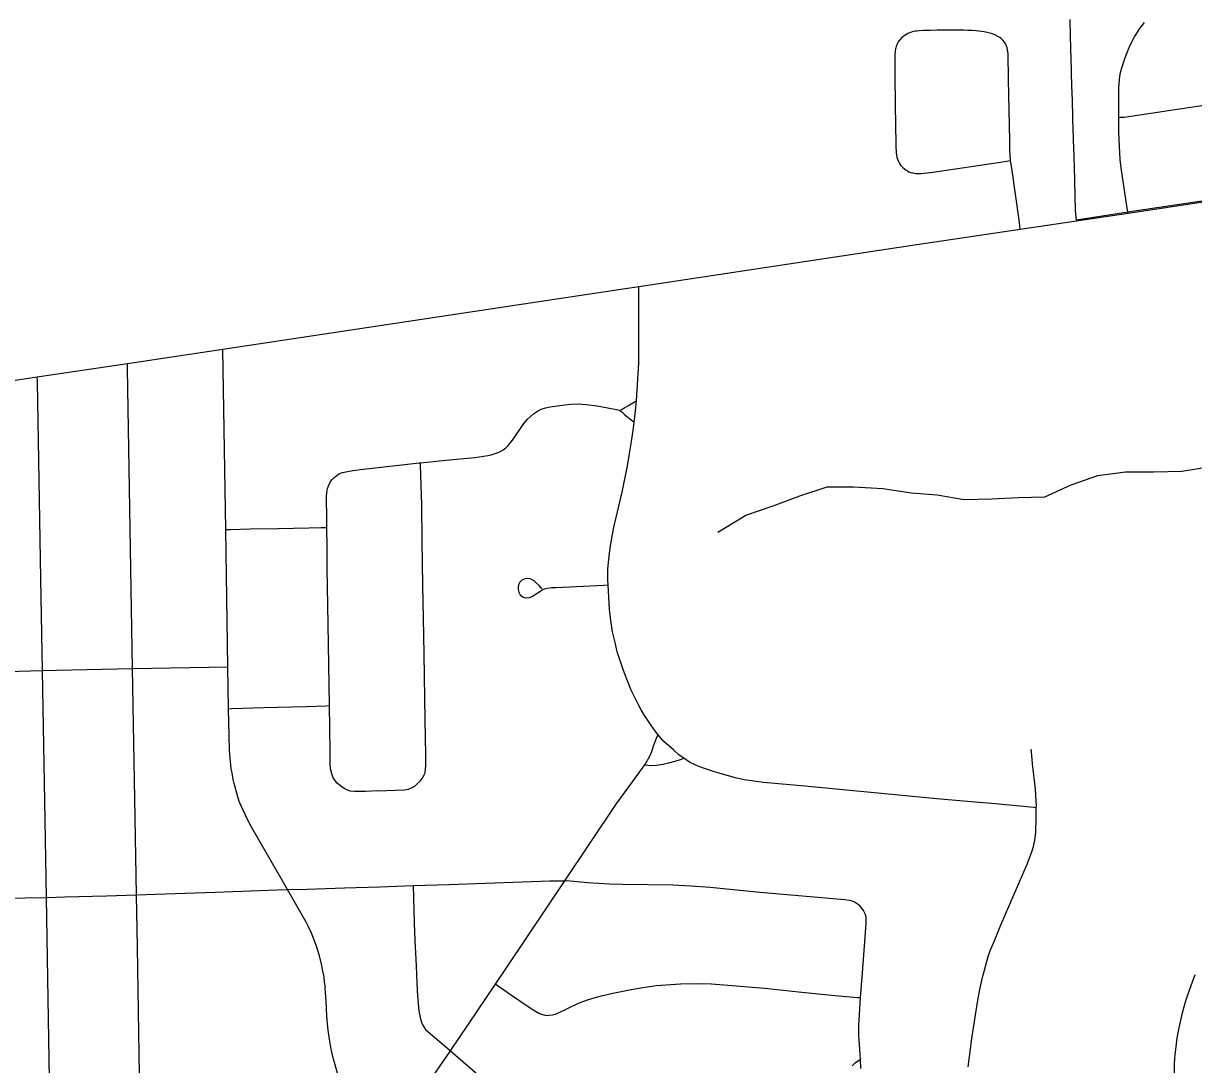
# Model space of a CAD drawing. Extents: x -6.4 to 34, y -4.2 to 22.
# Drawn here: x 2.965 to 3.822, y 18.322 to 19.085 of the extents above; entities that cross this region are included whole.
import ezdxf

# ---------------------------------------------------------------- set-up
doc = ezdxf.new("R2010")
doc.units = 0
for name, color, linetype in [('GM_X_City_Street', 7, 'Continuous'), ('GM_X_Corporation', 7, 'Continuous'), ('GM_X_County_Road', 7, 'Continuous'), ('GM_X_Minor_River', 7, 'Continuous'), ('GM_X_Township_Road', 7, 'Continuous')]:
    doc.layers.add(name, color=color, linetype=linetype)

msp = doc.modelspace()

# ---------------------------------------------------------------- linework, layer by layer
at = {"layer": 'GM_X_City_Street'}
for points in [[(3.69521, 18.93406), (3.69451, 18.93896), (3.68887, 18.97889), (3.68809, 18.98435), (3.68782, 18.98824), (3.68764, 18.99194), (3.68741, 18.99908), (3.68663, 19.04381), (3.68654, 19.04823), (3.68648, 19.05157), (3.68642, 19.0547), (3.68638, 19.05689), (3.68629, 19.06036), (3.68619, 19.0627), (3.68607, 19.06402), (3.68586, 19.06561), (3.68559, 19.0669), (3.6849, 19.06882), (3.68432, 19.06998), (3.68351, 19.0712), (3.6824, 19.07246), (3.68134, 19.07345), (3.68013, 19.07444), (3.6788, 19.07527), (3.67696, 19.07626), (3.67527, 19.07698), (3.67305, 19.07764), (3.67095, 19.07816), (3.66861, 19.07862), (3.66704, 19.07888), (3.66467, 19.07917), (3.66274, 19.07938), (3.65996, 19.0796), (3.65686, 19.07975), (3.65356, 19.07984), (3.64471, 19.07985), (3.63421, 19.0798), (3.62916, 19.0797), (3.62409, 19.07951), (3.621, 19.07934), (3.61932, 19.0792), (3.61834, 19.07907), (3.61705, 19.07883), (3.61591, 19.07855), (3.61418, 19.07795), (3.61283, 19.07737), (3.6108, 19.07619), (3.60849, 19.0744), (3.60673, 19.0726), (3.60568, 19.07121), (3.60511, 19.07028), (3.60484, 19.06971), (3.60445, 19.06873), (3.60415, 19.0679), (3.60389, 19.06688), (3.60375, 19.0662), (3.60356, 19.06485), (3.60347, 19.06397), (3.60336, 19.06239), (3.60331, 19.06135), (3.60325, 19.05961), (3.60321, 19.05826), (3.60321, 19.05506), (3.60331, 19.04707), (3.60353, 19.02481), (3.604, 18.99645), (3.60408, 18.9935), (3.60416, 18.99162), (3.60428, 18.9901), (3.60453, 18.98838), (3.6048, 18.98685), (3.6052, 18.98536), (3.60594, 18.98361), (3.60674, 18.98218), (3.6077, 18.98085), (3.60902, 18.97938), (3.6103, 18.97825), (3.61163, 18.97728), (3.61253, 18.97673), (3.61349, 18.97621), (3.61502, 18.9756), (3.61635, 18.97527), (3.61726, 18.97509), (3.61841, 18.97494), (3.61915, 18.97489), (3.62046, 18.97482), (3.62227, 18.97481), (3.62485, 18.975), (3.6311, 18.97582), (3.68057, 18.98324), (3.68809, 18.98435)], [(3.70694, 18.51014), (3.70501, 18.51033), (3.67693, 18.51298), (3.65921, 18.51459), (3.63408, 18.51679), (3.53732, 18.52611), (3.50698, 18.52878), (3.49983, 18.52964), (3.49291, 18.53073), (3.4866, 18.5322), (3.47174, 18.53637), (3.46152, 18.53969), (3.45697, 18.54156), (3.45289, 18.54366), (3.44857, 18.54645), (3.44531, 18.54886), (3.44099, 18.55254), (3.43393, 18.55875), (3.43073, 18.56252), (3.42971, 18.56374), (3.42785, 18.56597), (3.41979, 18.57791), (3.41744, 18.5819), (3.41505, 18.58605), (3.4121, 18.59202), (3.41014, 18.59647), (3.40679, 18.60449), (3.40446, 18.6107), (3.39987, 18.6244), (3.3982, 18.63119), (3.39638, 18.63914), (3.39515, 18.64738), (3.39422, 18.65545), (3.3931, 18.67356), (3.39289, 18.67705), (3.39299, 18.6853), (3.39355, 18.69198), (3.39409, 18.69682), (3.39504, 18.70346), (3.39614, 18.70915), (3.3976, 18.71687), (3.40352, 18.7413), (3.40738, 18.76063), (3.40909, 18.7712), (3.41027, 18.77843), (3.41135, 18.78505), (3.41203, 18.79051), (3.41224, 18.79245), (3.4135, 18.8035), (3.41381, 18.80827), (3.41562, 18.83617), (3.41572, 18.87577), (3.41558, 18.88809), (3.41554, 18.89216)], [(3.05285, 18.13404), (3.05272, 18.1413), (3.05003, 18.29874), (3.04816, 18.40807), (3.0475, 18.44639), (3.0463, 18.51685), (3.04467, 18.61216), (3.04092, 18.83187), (3.04086, 18.83574)], [(2.98692, 18.13174), (2.98678, 18.13882), (2.9857, 18.19781), (2.98402, 18.29624), (2.98149, 18.44451), (2.98052, 18.50123), (2.97866, 18.61076), (2.97752, 18.67781), (2.97485, 18.82232), (2.97479, 18.82583)], [(3.4018, 18.80129), (3.40348, 18.80234), (3.40539, 18.80344), (3.40804, 18.80495), (3.41011, 18.80617), (3.41304, 18.80783), (3.41381, 18.80827)], [(3.22433, 18.5225), (3.21521, 18.52211), (3.2073, 18.52217), (3.20439, 18.52245), (3.20215, 18.52311), (3.19963, 18.52437), (3.19718, 18.52597), (3.19467, 18.52815), (3.19282, 18.5304), (3.19169, 18.53225), (3.19057, 18.53504), (3.18998, 18.53781), (3.18951, 18.54133), (3.18945, 18.54556), (3.18946, 18.55198), (3.18892, 18.58509), (3.18796, 18.64473), (3.18718, 18.68576), (3.18722, 18.70107), (3.18703, 18.71559), (3.18695, 18.72189), (3.1867, 18.73796), (3.18698, 18.74128), (3.18749, 18.74422), (3.18834, 18.74664), (3.1895, 18.74883), (3.19077, 18.75054), (3.19253, 18.75242), (3.19399, 18.75347), (3.19587, 18.75474), (3.19857, 18.75579), (3.20087, 18.75638), (3.20608, 18.75725), (3.21353, 18.7582), (3.24196, 18.7614), (3.2546, 18.76279), (3.25563, 18.7629), (3.27418, 18.76479), (3.29548, 18.76691), (3.30494, 18.76834), (3.30743, 18.76888), (3.30973, 18.76957), (3.3117, 18.77031), (3.31397, 18.77129), (3.3161, 18.77253), (3.31816, 18.77389), (3.31985, 18.77549), (3.32229, 18.77842), (3.32477, 18.78185), (3.32986, 18.78959), (3.33146, 18.79179), (3.33398, 18.79481), (3.33615, 18.79683), (3.33855, 18.79871), (3.34139, 18.80064), (3.34418, 18.8021), (3.3473, 18.80318), (3.35065, 18.80394), (3.36149, 18.80543), (3.36612, 18.80587), (3.37121, 18.80607), (3.37696, 18.80555), (3.385, 18.80473), (3.39807, 18.80228), (3.40058, 18.80172), (3.4018, 18.80129), (3.40311, 18.80023), (3.40522, 18.79839), (3.41121, 18.79332), (3.41224, 18.79245)], [(3.22433, 18.5225), (3.24391, 18.52332), (3.24674, 18.52387), (3.24912, 18.52474), (3.25151, 18.52613), (3.25331, 18.52776), (3.25535, 18.52968), (3.25674, 18.53154), (3.25805, 18.53383), (3.25896, 18.5358), (3.25935, 18.53853), (3.25955, 18.54125), (3.25955, 18.54899), (3.25916, 18.57446), (3.25837, 18.62297), (3.25791, 18.64915), (3.25745, 18.67299), (3.2569, 18.70612), (3.25652, 18.73224), (3.25569, 18.76096), (3.25563, 18.7629)], [(3.11287, 18.71411), (3.11669, 18.71418), (3.13084, 18.71447), (3.15135, 18.71487), (3.17387, 18.71533), (3.18296, 18.71551), (3.18703, 18.71559)], [(3.34474, 18.67043), (3.34264, 18.67293), (3.34048, 18.67509), (3.33883, 18.67647), (3.33604, 18.67785), (3.33378, 18.67814), (3.33214, 18.6779), (3.32985, 18.67694), (3.32837, 18.67544), (3.32743, 18.67362), (3.32716, 18.67182), (3.32722, 18.6701), (3.32769, 18.66814), (3.32877, 18.66625), (3.3304, 18.66482), (3.33192, 18.66421), (3.33365, 18.66405), (3.33573, 18.66436), (3.33765, 18.66521), (3.33928, 18.66613), (3.34375, 18.66917), (3.34659, 18.67069), (3.34846, 18.67117), (3.35163, 18.67157), (3.35492, 18.6716), (3.36511, 18.67196), (3.39, 18.67339), (3.3931, 18.67356)], [(2.78958, 18.59678), (2.79535, 18.59709), (2.81539, 18.59817), (2.82264, 18.59863), (2.82819, 18.59902), (2.83406, 18.59948), (2.83863, 18.59986), (2.84605, 18.60055), (2.85589, 18.60147), (2.86108, 18.60196), (2.87432, 18.60325), (2.8865, 18.60439), (2.91543, 18.60705), (2.91997, 18.60747), (2.92736, 18.6081), (2.93662, 18.60883), (2.94189, 18.60925), (2.94933, 18.60972), (2.95375, 18.60997), (2.96157, 18.61027), (2.97866, 18.61076), (2.98884, 18.61106), (3.04467, 18.61216), (3.11447, 18.61352)], [(3.11497, 18.58272), (3.11745, 18.58281), (3.14074, 18.5836), (3.17188, 18.58432), (3.18653, 18.58498), (3.18892, 18.58509)], [(3.21711, 18.24564), (3.21828, 18.24698), (3.22164, 18.25082), (3.22471, 18.25468), (3.22973, 18.26101), (3.25886, 18.3047), (3.27758, 18.33212), (3.31055, 18.38096), (3.31907, 18.39358), (3.36151, 18.45678), (3.3991, 18.51274), (3.41106, 18.52929), (3.42015, 18.54166), (3.42373, 18.54809), (3.4251, 18.55132), (3.42646, 18.55546), (3.42786, 18.55931), (3.42883, 18.56186), (3.42971, 18.56374)], [(3.65707, 18.32053), (3.65978, 18.34111), (3.6641, 18.36922), (3.6659, 18.37835), (3.66783, 18.38675), (3.66892, 18.39115), (3.66984, 18.39492), (3.67085, 18.39847), (3.67201, 18.40202), (3.67347, 18.4061), (3.67595, 18.41219), (3.6812, 18.42499), (3.70012, 18.46892), (3.70367, 18.47802), (3.70475, 18.48188), (3.70576, 18.48643), (3.70654, 18.49213), (3.70693, 18.50292), (3.70694, 18.51014), (3.70695, 18.51195), (3.7067, 18.51919), (3.70643, 18.52377), (3.70424, 18.54236), (3.70367, 18.54854), (3.70318, 18.55304)], [(3.42015, 18.54166), (3.42455, 18.5412), (3.42851, 18.5415), (3.43345, 18.54216), (3.43773, 18.54313), (3.44225, 18.54435), (3.44698, 18.54592), (3.44857, 18.54645)], [(3.15812, 18.45029), (3.17249, 18.45066), (3.19986, 18.45155), (3.22588, 18.4524), (3.25036, 18.4532), (3.27671, 18.45405), (3.30337, 18.45491), (3.33046, 18.45588), (3.35042, 18.45659), (3.36151, 18.45678)], [(3.57828, 18.31922), (3.57803, 18.3261), (3.57791, 18.32937), (3.57734, 18.33682), (3.57696, 18.34342), (3.57697, 18.35058), (3.57726, 18.3588), (3.57817, 18.3711), (3.57953, 18.38938), (3.58158, 18.41531), (3.58201, 18.42207), (3.58227, 18.42586), (3.58233, 18.42801), (3.58214, 18.43041), (3.58149, 18.43262), (3.5803, 18.43488), (3.57905, 18.43662), (3.57765, 18.43836), (3.5757, 18.4399), (3.57375, 18.44102), (3.57192, 18.44179), (3.57008, 18.44222), (3.56626, 18.44278), (3.50185, 18.4483), (3.46788, 18.45168), (3.45396, 18.45269), (3.44065, 18.45341), (3.40377, 18.45387), (3.39425, 18.45431), (3.37812, 18.45526), (3.36279, 18.45666), (3.36151, 18.45678)], [(3.25036, 18.4532), (3.25098, 18.426), (3.25156, 18.41299), (3.2524, 18.39447), (3.25297, 18.38164), (3.25339, 18.37229), (3.25453, 18.36147), (3.25538, 18.35667), (3.25605, 18.35394), (3.25696, 18.35166), (3.25799, 18.34961), (3.25939, 18.34788), (3.26137, 18.34594), (3.2739, 18.3353), (3.27758, 18.33212), (3.31583, 18.29906)], [(3.81313, 18.15977), (3.81221, 18.18818), (3.81055, 18.23176), (3.80874, 18.28343), (3.80837, 18.29789), (3.80813, 18.31084), (3.80826, 18.32157), (3.80852, 18.3269), (3.80894, 18.33099), (3.80961, 18.33732), (3.81027, 18.34175), (3.81151, 18.34894), (3.8125, 18.35344), (3.81382, 18.35903), (3.81498, 18.36355), (3.81629, 18.36815), (3.81852, 18.37465), (3.82345, 18.38816)], [(3.31055, 18.38096), (3.31174, 18.38014), (3.32226, 18.37292), (3.32836, 18.36874), (3.3381, 18.36221), (3.34281, 18.35952), (3.34505, 18.35874), (3.34784, 18.35813), (3.34999, 18.35815), (3.35229, 18.35856), (3.35428, 18.3591), (3.35618, 18.35972), (3.37138, 18.36694), (3.37717, 18.36916), (3.38352, 18.3711), (3.38914, 18.37266), (3.3966, 18.37439), (3.40878, 18.3769), (3.41861, 18.37864), (3.42827, 18.37994), (3.44627, 18.38123), (3.45862, 18.3814), (3.4688, 18.38112), (3.47786, 18.38058), (3.50794, 18.37797), (3.53499, 18.37516), (3.5568, 18.373), (3.57578, 18.37131), (3.57817, 18.3711)], [(3.5721, 18.32122), (3.5743, 18.32327), (3.57662, 18.32503), (3.57803, 18.3261)]]:
    msp.add_lwpolyline(points, dxfattribs=at)
at = {"layer": 'GM_X_Corporation'}
msp.add_lwpolyline([(3.88737, 18.96349), (3.77397, 18.94644), (3.73629, 18.94077), (3.73576, 18.94784), (3.73481, 18.98014), (3.73464, 18.98614), (3.73437, 18.99526), (3.7343, 18.99748), (3.73421, 19.00071), (3.7338, 19.01455), (3.73378, 19.01527), (3.73337, 19.02948), (3.73327, 19.03269), (3.73283, 19.04761), (3.73274, 19.05068), (3.73228, 19.0666), (3.73202, 19.07557), (3.73166, 19.08781)], dxfattribs=at)
at = {"layer": 'GM_X_County_Road'}
for points in [[(3.73649, 18.94021), (3.77417, 18.94588), (3.88757, 18.96294), (3.92, 18.96852)], [(2.1111, 18.69626), (2.12219, 18.69767), (2.14238, 18.70071), (2.2309, 18.71402), (2.31395, 18.72643), (2.3757, 18.73565), (2.43784, 18.74504), (2.60754, 18.7707), (2.61066, 18.77117), (2.66903, 18.77972), (2.78488, 18.79703), (2.83757, 18.8049), (2.85142, 18.80706), (2.89578, 18.81397), (2.91067, 18.81621), (2.97479, 18.82583), (3.04086, 18.83574), (3.11077, 18.84622), (3.36187, 18.88411), (3.41554, 18.89216), (3.61933, 18.92275), (3.69521, 18.93406), (3.73649, 18.94021)], [(3.15812, 18.45029), (3.13164, 18.49656), (3.12995, 18.49965), (3.12736, 18.50475), (3.12566, 18.50835), (3.12285, 18.51484), (3.12044, 18.52269), (3.11909, 18.52807), (3.11846, 18.53091), (3.11751, 18.53571), (3.11699, 18.53876), (3.11656, 18.54187), (3.11635, 18.54376), (3.11612, 18.54638), (3.11573, 18.55243), (3.1153, 18.56287), (3.11497, 18.58272), (3.11447, 18.61352), (3.11287, 18.71411), (3.11077, 18.84622)], [(2.7935, 18.44454), (2.79929, 18.44472), (2.81558, 18.44521), (2.83026, 18.44532), (2.8442, 18.44519), (2.85879, 18.44503), (2.86936, 18.44493), (2.90711, 18.44428), (2.9185, 18.44421), (2.95017, 18.44401), (2.98149, 18.44451), (2.99507, 18.44484), (3.02562, 18.44571), (3.0475, 18.44639), (3.06862, 18.44705), (3.10521, 18.44837), (3.15065, 18.45002), (3.15812, 18.45029)], [(3.19598, 18.31134), (3.19252, 18.32363), (3.19187, 18.32612), (3.19094, 18.33008), (3.19023, 18.33344), (3.18884, 18.34057), (3.18801, 18.34723), (3.18755, 18.35196), (3.18709, 18.35761), (3.18645, 18.36853), (3.18608, 18.37492), (3.18587, 18.37792), (3.1857, 18.3797), (3.18538, 18.38258), (3.18492, 18.38626), (3.18415, 18.39056), (3.18306, 18.39563), (3.18152, 18.40167), (3.17936, 18.40881), (3.17566, 18.41834), (3.17338, 18.42335), (3.17177, 18.42645), (3.15812, 18.45029)]]:
    msp.add_lwpolyline(points, dxfattribs=at)
at = {"layer": 'GM_X_Minor_River'}
msp.add_lwpolyline([(3.47357, 18.71202), (3.49414, 18.72461), (3.51408, 18.73149), (3.53363, 18.73874), (3.55357, 18.74524), (3.57289, 18.74527), (3.59451, 18.74422), (3.61541, 18.74087), (3.63439, 18.73937), (3.65416, 18.736), (3.67423, 18.73643), (3.69352, 18.7376), (3.71322, 18.73802), (3.73236, 18.74678), (3.75191, 18.75365), (3.77232, 18.75637), (3.79277, 18.75642), (3.8136, 18.75687), (3.83323, 18.75995)], dxfattribs=at)
at = {"layer": 'GM_X_Township_Road'}
for points in [[(3.77417, 18.94588), (3.7736, 18.94953), (3.76999, 18.97254), (3.76912, 18.97894), (3.76849, 18.98502), (3.76806, 18.98996), (3.76782, 18.99454), (3.76752, 19.00541), (3.76747, 19.01601), (3.76739, 19.03313), (3.76748, 19.03791), (3.76764, 19.04054), (3.76785, 19.04338), (3.76817, 19.04585), (3.76837, 19.04731), (3.7689, 19.04992), (3.76956, 19.05233), (3.77074, 19.05602), (3.7721, 19.05975), (3.77399, 19.06471), (3.77548, 19.06833), (3.7766, 19.0707), (3.77765, 19.07272), (3.77896, 19.07505), (3.78031, 19.07729), (3.78291, 19.08117), (3.7862, 19.08549)], [(3.76747, 19.01601), (3.76837, 19.01603), (3.76967, 19.01608), (3.77047, 19.01613), (3.77143, 19.0162), (3.83305, 19.02535), (3.83655, 19.02591), (3.83799, 19.02615), (3.84009, 19.02654), (3.84322, 19.02715), (3.84492, 19.02753), (3.84725, 19.02811), (3.84879, 19.02854), (3.85097, 19.02925), (3.85315, 19.03012), (3.85493, 19.03085), (3.85775, 19.03226), (3.86, 19.03354), (3.86172, 19.03466), (3.86333, 19.03574), (3.86536, 19.03714), (3.86708, 19.03843), (3.8769, 19.04605), (3.88025, 19.04865)]]:
    msp.add_lwpolyline(points, dxfattribs=at)

doc.saveas('drawing.dxf')
